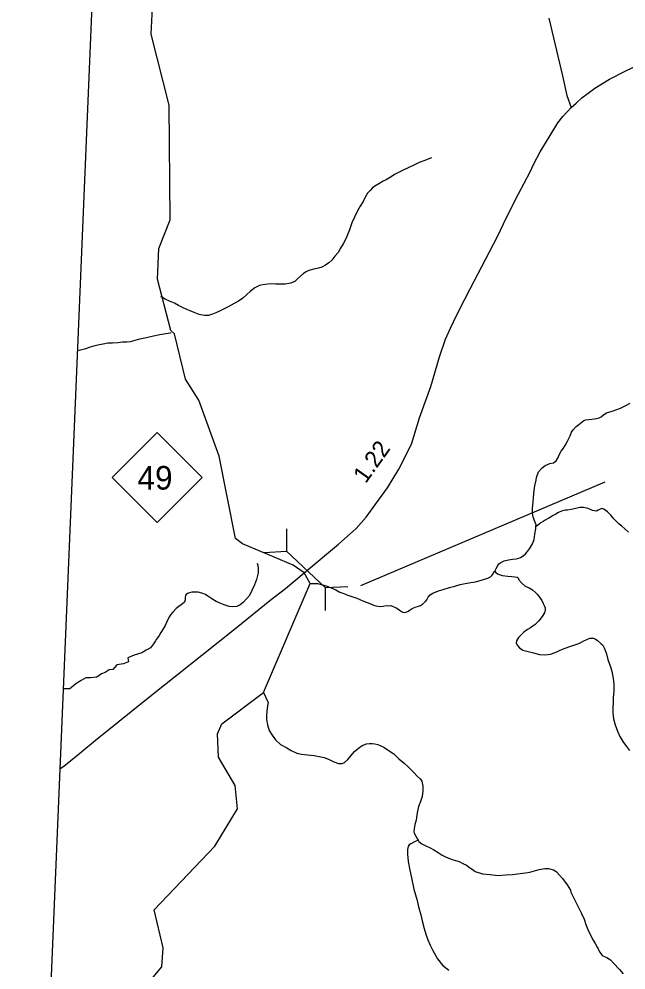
# Model space of a CAD drawing. Extents: x 1950930 to 2061844, y 904556 to 1017002.
# Drawn here: x 1954667 to 1959171, y 912890 to 919951 of the extents above; entities that cross this region are included whole.
import ezdxf

# ---------------------------------------------------------------- set-up
doc = ezdxf.new("R2010")
doc.units = 0
for name, color, linetype in [('Exist Boundary Political CountyLine', 7, 'Continuous'), ('Exist Cultural Church Label', 7, 'Continuous'), ('Exist Hydrographic Creek Single Shore', 7, 'Continuous'), ('Exist Hydrographic Misc Water Feature', 7, 'Continuous'), ('Exist Road Primary NC Attributed', 7, 'Continuous'), ('Exist Road Primary NC Mileage Hundredths English Label', 7, 'Continuous'), ('Exist Road Primary NC Shield CELL', 7, 'Continuous'), ('Exist Road Primary NC Shield Number Label', 7, 'Continuous'), ('Exist Road Primary NC Structure Culvert Number Label', 7, 'Continuous'), ('Exist Road Secondary Type 51 Attributed', 7, 'Continuous')]:
    doc.layers.add(name, color=color, linetype=linetype)

msp = doc.modelspace()

# ---------------------------------------------------------------- linework, layer by layer
at = {"layer": 'Exist Boundary Political CountyLine'}
msp.add_lwpolyline([(1954666.9, 907077.7), (1956979.8, 962278.8), (1958720.5, 998184), (1959482.1, 1016167.2)], dxfattribs=at)
at = {"layer": 'Exist Cultural Church Label'}
for p, q in [((1956652.5, 916165.9), (1956652.5, 915999.4)), ((1956486.1, 915990.3), (1956652.5, 915999.4)), ((1956940.5, 915726.6), (1956652.5, 915999.4)), ((1957106.8, 915735.6), (1956940.5, 915726.6)), ((1956940.5, 915560), (1956940.5, 915726.6))]:
    msp.add_line(p, q, dxfattribs=at)
at = {"layer": 'Exist Hydrographic Creek Single Shore'}
for points in [[(1955551.5, 912702.4), (1955727.6, 912912.1), (1955735.6, 913053), (1955669.6, 913336.7), (1956120.5, 913809.9), (1956287.6, 914085.4), (1956271.6, 914259.7), (1956146.5, 914469), (1956138.5, 914643.2), (1956172.6, 914717.9), (1956481.6, 914951.2), (1956826.4, 915758.5), (1956782.4, 915837.9), (1956700.7, 915896.6), (1956324.5, 916053.9), (1956274.5, 916094.3), (1956151.4, 916704), (1956001.5, 917120.6), (1955901.5, 917276.9), (1955819.5, 917613.3), (1955794.4, 917636.9), (1955695.4, 918019.6), (1955703.4, 918245.9), (1955787.5, 918460.8), (1955780.5, 919311), (1955648.4, 919838.8), (1955691.5, 920730.7)], [(1958501.5, 916183.4), (1958503.3, 916195.4), (1958495.5, 916219.4), (1958481.6, 916251.4), (1958477.7, 916283.4), (1958477.7, 916319.4), (1958481.8, 916363.4), (1958483.8, 916397.4), (1958489.8, 916449.4), (1958494.1, 916483.5), (1958503.9, 916525.4), (1958508, 916547.4), (1958522.2, 916587.4), (1958548.2, 916617.4), (1958572.2, 916635.3), (1958606.2, 916649.2), (1958632.3, 916655.2), (1958652.4, 916671.2), (1958666.3, 916691.1), (1958670.4, 916703.1), (1958674.5, 916715.1), (1958690.5, 916743.1), (1958706.5, 916765), (1958718.6, 916783), (1958736.7, 916817), (1958756.7, 916857), (1958766.8, 916883), (1958778.7, 916901), (1958800.8, 916924.9), (1958820.9, 916940.8), (1958832.8, 916948.8), (1958846.8, 916960.8), (1958858.9, 916968.8), (1958872.8, 916974.8), (1958916.9, 916980.7), (1958953, 916984.6), (1958971, 916988.5), (1958987, 916996.5), (1959006.9, 917014.4), (1959027, 917026.4), (1959067.2, 917038.4), (1959103.1, 917050.3), (1959129.1, 917060.3), (1959165.2, 917078.2), (1959201.3, 917098.2)], [(1958965.7, 916304.6), (1958951.5, 916296.6), (1958937.6, 916298.5), (1958923.7, 916300.6), (1958889.6, 916316.7), (1958855.6, 916322.7), (1958841.8, 916324.8), (1958829.7, 916324.8), (1958797.6, 916316.9), (1958763.7, 916308.9), (1958737.7, 916305), (1958721.7, 916302.9), (1958709.6, 916301), (1958691.5, 916297.1), (1958669.6, 916287.1), (1958649.7, 916275.1), (1958631.5, 916263.1), (1958611.6, 916251.2), (1958599.5, 916245.2), (1958587.6, 916239.2), (1958571.6, 916229.2), (1958555.6, 916219.3), (1958539.4, 916209.3), (1958527.3, 916199.4), (1958511.3, 916187.4), (1958501.5, 916183.4)], [(1959189.4, 916140.1), (1959163.4, 916164.2), (1959141.4, 916184.2), (1959121.5, 916200.2), (1959099.6, 916220.3), (1959081.5, 916240.3), (1959059.6, 916266.3), (1959033.6, 916290.3), (1959015.5, 916304.5), (1959005.7, 916312.5), (1958999.5, 916314.4), (1958993.6, 916316.4), (1958979.6, 916310.5), (1958965.7, 916304.6)], [(1958196.7, 915851.9), (1958206.8, 915869.8), (1958218.9, 915891.9), (1958226.9, 915905.8), (1958242.9, 915915.8), (1958266.9, 915927.8), (1958298.9, 915935.8), (1958328.8, 915939.7), (1958354.8, 915943.7), (1958374.9, 915947.6), (1958389.1, 915953.6), (1958406.9, 915965.5), (1958427, 915981.5), (1958446.9, 916007.4), (1958455.1, 916017.5), (1958477.1, 916053.4), (1958489.2, 916085.4), (1958495.3, 916125.3), (1958501.5, 916165.4), (1958501.5, 916183.4)], [(1956434.7, 915909.3), (1956438.6, 915895.2), (1956442.5, 915869.2), (1956442.5, 915839.2), (1956428.4, 915789.3), (1956414.4, 915749.3), (1956394.1, 915707.2), (1956376.3, 915671.4), (1956356, 915645.3), (1956330.2, 915619.4), (1956308, 915601.4), (1956284, 915589.4), (1956252, 915585.5), (1956226, 915589.5), (1956190.1, 915601.6), (1956164.1, 915611.7), (1956130, 915625.7), (1956098, 915645.8), (1956068.1, 915665.9), (1956050.3, 915677.9), (1956024.2, 915688), (1955996.1, 915694), (1955978.3, 915696.1), (1955950.2, 915694.1), (1955932.2, 915690.1), (1955918.2, 915684.2), (1955908.2, 915678.2), (1955902, 915670.2), (1955900.2, 915654.2), (1955900.2, 915638.2), (1955894, 915620.2), (1955879.9, 915608.3), (1955870, 915600.3), (1955852, 915588.3), (1955833.9, 915574.4), (1955807.9, 915546.4), (1955789.8, 915526.4), (1955777.7, 915506.4), (1955761.8, 915470.4), (1955751.7, 915448.5), (1955735.7, 915422.5), (1955719.5, 915396.5), (1955705.6, 915372.6), (1955695.5, 915356.6), (1955685.5, 915342.6), (1955679.5, 915332.5), (1955665.4, 915310.6), (1955641.4, 915280.6), (1955609.2, 915263.9), (1955579.3, 915245.2), (1955521.4, 915226.5), (1955474.8, 915207.9), (1955479.2, 915178.9), (1955443, 915163), (1955392.6, 915155.6), (1955362.7, 915120.1), (1955334.7, 915118.2), (1955305.8, 915098.7), (1955277.7, 915088.8), (1955245, 915063.4), (1955197, 915059.5), (1955163, 915059.6), (1955127.5, 915039.7), (1955088.3, 915015.4), (1955043.5, 914978.1), (1954997.9, 914978.1)], [(1956826.4, 915758.5), (1956854.5, 915760.5), (1956882.4, 915758.4), (1956918.2, 915750.3), (1956946.3, 915742.3), (1956984.3, 915726.2), (1957018.3, 915712.1), (1957048.3, 915696.1), (1957076.1, 915686), (1957100.1, 915676), (1957128.2, 915665.9), (1957174.2, 915649.8), (1957218.2, 915631.7), (1957250.2, 915617.6), (1957282.2, 915605.6), (1957298, 915599.6), (1957314.2, 915593.5), (1957346.2, 915589.4), (1957370.2, 915591.4), (1957392.3, 915595.4), (1957406.1, 915593.3), (1957426.2, 915595.4), (1957444, 915589.3), (1957466.1, 915579.2), (1957478, 915571.2), (1957488.1, 915563.2), (1957498.1, 915557.1), (1957506.1, 915551.2), (1957516.2, 915547.2), (1957528.1, 915545.1), (1957538.1, 915547.1), (1957550, 915551.1), (1957562.1, 915559.1), (1957584.1, 915573), (1957606.2, 915583), (1957624, 915588.9), (1957646.2, 915596.9), (1957660.3, 915604.8), (1957682.3, 915624.8), (1957692.3, 915638.9), (1957702.2, 915656.8), (1957718.4, 915674.8), (1957738.5, 915686.7), (1957780.3, 915704.7), (1957814.5, 915714.6), (1957860.5, 915728.5), (1957900.4, 915740.5), (1957940.4, 915752.4), (1957978.6, 915760.3), (1958018.6, 915766.2), (1958054.4, 915772.1), (1958082.5, 915778.1), (1958120.7, 915792), (1958146.5, 915798), (1958164.6, 915810), (1958178.7, 915822), (1958194.7, 915847.9), (1958196.7, 915851.9)], [(1958196.7, 915851.9), (1958204.7, 915841.9), (1958218.7, 915831.9), (1958252.5, 915819.8), (1958294.6, 915813.8), (1958324.7, 915811.7), (1958346.6, 915809.7), (1958362.6, 915807.6), (1958370.6, 915801.6), (1958376.6, 915787.5), (1958398.5, 915761.5), (1958422.5, 915739.4), (1958452.4, 915727.4), (1958476.4, 915711.3), (1958498.6, 915691.3), (1958514.4, 915677.3), (1958534.3, 915651.3), (1958546.4, 915633.2), (1958556.2, 915611.2), (1958564.2, 915595.2), (1958570.1, 915579.2), (1958572.2, 915563.1), (1958566.3, 915541.1), (1958548.2, 915513.2), (1958524.2, 915483.2), (1958495.9, 915455.3), (1958462.1, 915431.3), (1958439.9, 915417.4), (1958413.9, 915397.4), (1958392, 915377.5), (1958373.7, 915359.6), (1958357.7, 915333.5), (1958355.7, 915317.5), (1958365.7, 915299.6), (1958379.7, 915281.4), (1958405.7, 915265.5), (1958445.7, 915255.4), (1958485.7, 915243.3), (1958529.5, 915233.3), (1958565.6, 915229.2), (1958591.7, 915231), (1958611.6, 915235), (1958645.6, 915247), (1958673.7, 915258.9), (1958699.5, 915272.8), (1958745.7, 915288.8), (1958791.8, 915304.7), (1958821.7, 915314.7), (1958839.8, 915324.6), (1958857.8, 915334.6), (1958879.8, 915344.6), (1958903.8, 915352.5), (1958915.9, 915354.4), (1958929.8, 915352.4), (1958944, 915346.5), (1958955.9, 915338.5), (1958985.8, 915312.4), (1958999.7, 915300.3), (1959009.8, 915282.3), (1959025.6, 915238.3), (1959037.5, 915194.2), (1959055.5, 915140.2), (1959065.3, 915108.2), (1959071.3, 915080.2), (1959079.3, 915038.2), (1959081.3, 915004.1), (1959081.1, 914960.1), (1959077, 914914.1), (1959075, 914878.1), (1959072.9, 914836.1), (1959072.9, 914800.1), (1959078.7, 914754.1), (1959090.6, 914710.1), (1959108.4, 914662.1), (1959124.4, 914623.9), (1959148.4, 914586), (1959168.3, 914559.9), (1959196.2, 914519.9)], [(1956481.6, 914951.2), (1956514.7, 914876.9), (1956510.6, 914851), (1956504.7, 914809), (1956502.4, 914777), (1956502.4, 914749), (1956510.4, 914708.9), (1956524.3, 914669), (1956544.2, 914632.9), (1956570.3, 914598.8), (1956608, 914562.7), (1956654.1, 914538.6), (1956685.9, 914518.7), (1956728, 914500.5), (1956762, 914492.5), (1956807.9, 914486.4), (1956858, 914482.3), (1956894.1, 914474.2), (1956932, 914466.2), (1956964, 914454.1), (1957003.8, 914434), (1957037.8, 914423.9), (1957063.8, 914423.8), (1957081.9, 914429.9), (1957107.9, 914451.8), (1957128, 914479.7), (1957156.1, 914511.7), (1957186, 914537.6), (1957214.1, 914555.7), (1957246.3, 914569.6), (1957268.3, 914571.5), (1957286.3, 914571.5), (1957308.3, 914569.4), (1957330.2, 914563.4), (1957374.1, 914545.3), (1957414.1, 914517.2), (1957448.1, 914495.2), (1957486, 914457), (1957524, 914425), (1957557.8, 914394.9), (1957575.9, 914374.9), (1957595.9, 914354.9), (1957621.8, 914328.8), (1957643.7, 914308.8), (1957655.8, 914292.8), (1957663.6, 914254.8), (1957663.6, 914218.8), (1957657.5, 914178.7), (1957643.3, 914132.7), (1957631.4, 914102.8), (1957621.2, 914056.8), (1957617.3, 914022.8), (1957613.2, 914000.8), (1957605.2, 913968.8), (1957599, 913936.8), (1957597, 913918.8), (1957599, 913904.8), (1957610.9, 913882.8), (1957624.9, 913860.7), (1957629, 913854.7)], [(1957629, 913854.7), (1957618.9, 913848.8), (1957606.8, 913842.7), (1957574.8, 913826.8), (1957562.7, 913818.8), (1957554.7, 913806.8), (1957548.8, 913784.9), (1957550.6, 913750.8), (1957554.5, 913694.9), (1957566.4, 913630.9), (1957578.3, 913574.8), (1957596.2, 913490.8), (1957622, 913404.7), (1957632, 913358.7), (1957647.8, 913298.7), (1957659.7, 913254.6), (1957673.7, 913198.6), (1957685.6, 913154.5), (1957701.5, 913114.6), (1957717.3, 913074.5), (1957735.4, 913040.4), (1957747.3, 913016.4), (1957771.3, 912972.4), (1957809.2, 912926.2), (1957857.2, 912888.2)], [(1957629, 913854.7), (1957634.9, 913844.8), (1957654.8, 913826.7), (1957684.9, 913810.6), (1957716.7, 913796.6), (1957744.8, 913782.5), (1957776.8, 913762.4), (1957806.5, 913742.3), (1957832.6, 913730.3), (1957874.6, 913712.3), (1957906.6, 913702.1), (1957932.6, 913694.1), (1957960.5, 913680.1), (1957986.6, 913668), (1958010.6, 913650), (1958028.4, 913638), (1958052.4, 913622), (1958106.3, 913603.8), (1958162.3, 913597.8), (1958222.4, 913591.6), (1958280.4, 913595.5), (1958328.4, 913599.4), (1958384.6, 913605.4), (1958424.6, 913611.2), (1958458.4, 913617.1), (1958492.4, 913625), (1958526.5, 913635), (1958568.7, 913643), (1958596.4, 913642.9), (1958632.5, 913632.8), (1958652.6, 913620.7), (1958678.4, 913592.7), (1958700.6, 913568.6), (1958734.4, 913522.6), (1958758.2, 913482.5), (1958762.3, 913466.5), (1958784.2, 913422.4), (1958806.2, 913378.5), (1958824, 913344.4), (1958839.8, 913308.4), (1958859.9, 913266.4), (1958873.8, 913228.3), (1958887.8, 913190.3), (1958905.6, 913152.2), (1958927.6, 913112.2), (1958941.5, 913086.2), (1958957.5, 913060.1), (1958963.4, 913046.1), (1958975.3, 913024.1), (1958985.4, 913012), (1958995.4, 912998.1), (1959017.4, 912987.9), (1959029.5, 912982), (1959055.3, 912965.9), (1959079.3, 912940), (1959123.2, 912893.8), (1959149.2, 912859.8)]]:
    msp.add_lwpolyline(points, dxfattribs=at)
at = {"layer": 'Exist Hydrographic Misc Water Feature'}
for points in [[(1957728.6, 918921.1), (1957708.5, 918913.2), (1957678.4, 918901.2), (1957636.5, 918885.3), (1957596.6, 918865.3), (1957558.4, 918847.4), (1957512.3, 918825.6), (1957478.2, 918807.6), (1957454.3, 918795.6), (1957428.2, 918779.7), (1957390.3, 918755.7), (1957368.1, 918745.8), (1957336.1, 918727.9), (1957308.1, 918709.9), (1957290, 918697.9), (1957272, 918678), (1957253.9, 918658), (1957233.8, 918622.1), (1957219.9, 918596.1), (1957197.7, 918562.1), (1957177.6, 918526.1), (1957155.5, 918480.2), (1957137.7, 918438.2), (1957119.4, 918386.2), (1957105.3, 918348.3), (1957089.3, 918314.3), (1957073.3, 918280.3), (1957053.2, 918248.3), (1957035.1, 918216.4), (1957011.1, 918190.4), (1956986.9, 918160.5), (1956965, 918140.5), (1956941, 918122.5), (1956914.8, 918108.6), (1956888.9, 918100.7), (1956854.9, 918092.7), (1956816.7, 918082.8), (1956796.9, 918072.8), (1956776.8, 918060.8), (1956736.8, 918024.9), (1956712.8, 918003), (1956682.6, 917989.1), (1956640.6, 917981.1), (1956596.5, 917983.1), (1956570.7, 917983.2), (1956536.6, 917983.3), (1956492.6, 917979.4), (1956472.7, 917977.4), (1956450.5, 917971.4), (1956436.6, 917965.6), (1956416.5, 917955.5), (1956384.5, 917929.6), (1956356.4, 917905.6), (1956326.5, 917877.6), (1956296.3, 917855.7), (1956264.3, 917837.8), (1956218.2, 917813.9), (1956188.3, 917797.8), (1956154.2, 917782), (1956126.1, 917768.1), (1956102.1, 917758.1), (1956072, 917750.2), (1956042.1, 917748.2), (1956004.1, 917756.2), (1955966.2, 917772.3), (1955936.3, 917784.4), (1955912.3, 917794.5), (1955880.3, 917808.5), (1955850.1, 917822.6), (1955820.4, 917840.6), (1955784.3, 917856.7), (1955752.3, 917870.7), (1955726.3, 917884.8), (1955720.3, 917886.8)], [(1955103.1, 917489.6), (1955163.6, 917503.9), (1955197.7, 917515.7), (1955231.5, 917527.7), (1955261.6, 917533.6), (1955291.8, 917539.6), (1955325.6, 917545.5), (1955359.6, 917547.5), (1955399.6, 917549.3), (1955433.7, 917553.3), (1955465.7, 917553.2), (1955493.8, 917557.2), (1955527.8, 917565.1), (1955563.7, 917575.1), (1955613.7, 917587), (1955663.7, 917598.9), (1955711.9, 917608.8), (1955755.8, 917614.7), (1955789.8, 917620.7), (1955795.8, 917622.6)]]:
    msp.add_lwpolyline(points, dxfattribs=at)
at = {"layer": 'Exist Road Primary NC Attributed'}
for points in [[(1958763.3, 919293.8), (1958801.5, 919327), (1958843.8, 919365.3), (1958890.2, 919399.5), (1958939.5, 919437.8), (1959048.3, 919504.3), (1959169.7, 919566.7), (1959305.7, 919630.2), (1959582.6, 919764.2), (1959794.1, 919867.9), (1960445.3, 920177.1), (1961013.4, 920453.1), (1961515.7, 920692.3), (1962174.2, 921009.1), (1962491.9, 921161.1)], [(1954973.1, 914385.2), (1954998.2, 914403.7), (1955103, 914487.2), (1955250.3, 914607.3), (1955333.8, 914674.2), (1955487.1, 914798.8), (1955663.4, 914940.6), (1956023.2, 915228), (1956278.6, 915430.5), (1956528.1, 915632.8), (1956643.3, 915721.9), (1956782.4, 915837.9), (1957036.6, 916051.7), (1957169.4, 916167.9), (1957242.3, 916251.5), (1957295.4, 916322.9), (1957400.2, 916470.3), (1957486, 916609.4), (1957580.1, 916794.8), (1957638.6, 916990), (1957723.6, 917221), (1957788.1, 917443.6), (1957832.2, 917572.8), (1957867.8, 917654.9), (1957891.4, 917701.2), (1957933.9, 917788.6), (1958015.9, 917948.1), (1958130.5, 918169.2), (1958214, 918331.8), (1958287.7, 918481.5), (1958374.2, 918653.2), (1958456.6, 918810.1), (1958487.7, 918875.5), (1958534.8, 918964.4), (1958601.1, 919074), (1958665, 919179.8), (1958703, 919227.7), (1958763.3, 919293.8)]]:
    msp.add_lwpolyline(points, dxfattribs=at)
at = {"layer": 'Exist Road Primary NC Shield CELL'}
msp.add_lwpolyline([(1955358.9, 916546.5), (1955691.9, 916879.5), (1956024.9, 916546.5), (1955691.9, 916213.5)], close=True, dxfattribs=at)
at = {"layer": 'Exist Road Primary NC Structure Culvert Number Label'}
msp.add_line((1957202.3, 915745.7), (1959017.7, 916515.3), dxfattribs=at)
at = {"layer": 'Exist Road Secondary Type 51 Attributed'}
msp.add_lwpolyline([(1958597.6, 919957.5), (1958699.8, 919528.5), (1958733.1, 919382.4), (1958763.3, 919293.8)], dxfattribs=at)

# ---------------------------------------------------------------- texts
at = {"layer": 'Exist Road Primary NC Mileage Hundredths English Label'}
msp.add_text('1.22', height=125, rotation=54.59739, dxfattribs=at).set_placement((1957239.8, 916496.5))
at = {"layer": 'Exist Road Primary NC Shield Number Label'}
msp.add_text('49', height=175, dxfattribs=at).set_placement((1955546, 916456.8))

doc.saveas('drawing.dxf')
